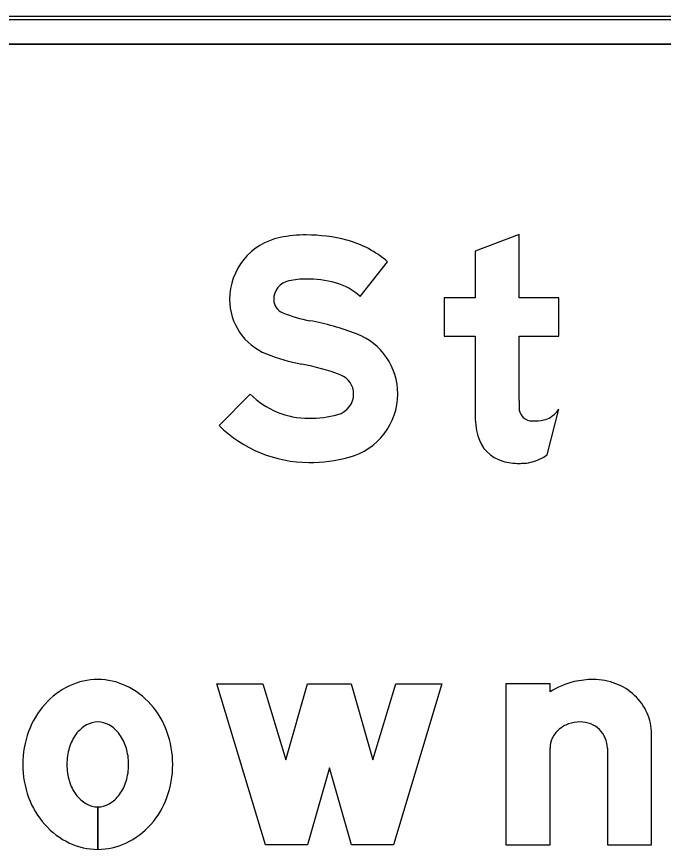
# Model space of a CAD drawing. Extents: x 1806251 to 1809821, y 414895 to 422886.
# Drawn here: x 1809677.757 to 1809678.226, y 415202.376 to 415202.981 of the extents above; entities that cross this region are included whole.
import ezdxf

# ---------------------------------------------------------------- set-up
doc = ezdxf.new("R2010")
doc.units = 0
for name, color, linetype in [('GSBWFILL', 7, 'Continuous'), ('GSCOLORFILL', 7, 'Continuous'), ('GSOUTLINE', 7, 'Continuous')]:
    doc.layers.add(name, color=color, linetype=linetype)

msp = doc.modelspace()

# ---------------------------------------------------------------- linework, layer by layer
at = {"layer": 'GSBWFILL'}
for p, q in [((1809678.4955, 415202.9805), (1809676.6955, 415202.9805)), ((1809676.6955, 415202.9605), (1809678.4955, 415202.9605)), ((1809678.14148, 415202.6626), (1809678.1499, 415202.69573)), ((1809678.1851, 415202.4498), (1809678.1851, 415202.37963)), ((1809677.8155, 415202.40723), (1809677.8155, 415202.37643)), ((1809677.81551, 415202.37643), (1809677.81551, 415202.40723))]:
    msp.add_line(p, q, dxfattribs=at)
for points in [[(1809678.1211, 415202.70203), (1809678.1211, 415202.74883), (1809678.1499, 415202.74883), (1809678.1499, 415202.77643), (1809678.1211, 415202.77643), (1809678.1211, 415202.82243), (1809678.0891, 415202.81029), (1809678.0891, 415202.77643), (1809678.0667, 415202.77643), (1809678.0667, 415202.74883), (1809678.0891, 415202.74883), (1809678.0891, 415202.69236)], [(1809678.00591, 415202.7774), (1809678.0257, 415202.80265)], [(1809677.92603, 415202.70665), (1809677.9035, 415202.68392)], [(1809678.1435, 415202.49065), (1809678.1435, 415202.49643), (1809678.1115, 415202.49643), (1809678.1115, 415202.37963), (1809678.1435, 415202.37963), (1809678.1435, 415202.4498)], [(1809678.1851, 415202.37963), (1809678.2171, 415202.37963), (1809678.2171, 415202.46034)]]:
    msp.add_lwpolyline(points, dxfattribs=at)
msp.add_lwpolyline([(1809678.0651, 415202.49643), (1809678.0299, 415202.37963), (1809677.9995, 415202.37963), (1809677.9835, 415202.43563), (1809677.9675, 415202.37963), (1809677.9371, 415202.37963), (1809677.9019, 415202.49643), (1809677.93532, 415202.49643), (1809677.95189, 415202.44146), (1809677.96759, 415202.49643), (1809677.99941, 415202.49643), (1809678.01511, 415202.44146), (1809678.03168, 415202.49643)], close=True, dxfattribs=at)
for centre, major_axis, ratio, start_param, end_param in [((1809677.95694, 415202.77532), (0, 0.04583), 0.999997, 0.202758, 1.570796), ((1809677.96669, 415202.7279), (0, 0.09425), 0.999997, 0, 0.202758), ((1809677.96669, 415202.70657), (0, 0.11558), 0.999997, 6.026234, 6.283185), ((1809677.97742, 415202.74738), (0, 0.07338), 0.999997, 5.565152, 6.026234), ((1809677.95694, 415202.77532), (0, 0.01383), 0.999997, 0.202758, 1.570796), ((1809677.96669, 415202.7279), (0, 0.06225), 0.999997, 0, 0.202758), ((1809677.96669, 415202.70657), (0, 0.08358), 0.999997, 6.026234, 6.283185), ((1809677.97742, 415202.74738), (0, 0.04138), 0.999997, 5.523837, 6.026234), ((1809677.95357, 415202.77532), (0, 0.04246), 0.999997, 1.570796, 2.761249), ((1809677.95357, 415202.77532), (0, 0.01046), 0.999997, 1.570796, 2.761249), ((1809677.98844, 415202.86254), (0, 0.10439), 0.999997, 2.761249, 2.95744), ((1809677.93366, 415202.56842), (0, 0.19479), 0.999997, 5.918637, 6.099033), ((1809677.98649, 415202.70686), (0, 0.04661), 0.999997, 4.712389, 5.918637), ((1809677.98844, 415202.86254), (0, 0.13639), 0.999997, 2.761249, 2.95744), ((1809677.93366, 415202.56842), (0, 0.16279), 0.999997, 5.918637, 6.099033), ((1809677.98649, 415202.70686), (0, 0.01461), 0.999997, 4.712389, 5.918637), ((1809677.96864, 415202.74964), (0, 0.06053), 0.999997, 2.360607, 3.141593), ((1809677.98557, 415202.70686), (0, 0.01553), 0.999997, 3.401517, 4.712389), ((1809677.98557, 415202.70686), (0, 0.04753), 0.999997, 3.401517, 4.712389), ((1809678.32141, 415202.70203), (0, 0.20031), 0.999997, 1.570796, 1.606005), ((1809677.96864, 415202.7705), (0, 0.08139), 0.999997, 3.141593, 3.401517), ((1809678.15119, 415202.69236), (0, 0.06209), 0.999997, 1.570796, 1.830698), ((1809678.13029, 415202.69654), (0, 0.0092), 0.999997, 1.74085, 2.407828), ((1809678.12884, 415202.71143), (0, 0.02627), 0.999997, 3.756278, 4.071638), ((1809678.13058, 415202.69686), (0, 0.00963), 0.999997, 2.407828, 3.141593), ((1809678.13058, 415202.73776), (0, 0.05053), 0.999997, 3.141593, 3.310762), ((1809678.13707, 415202.69977), (0, 0.012), 0.999997, 3.310762, 3.756278), ((1809677.96864, 415202.74964), (0, 0.09253), 0.999997, 2.360607, 3.141593), ((1809678.11631, 415202.68309), (0, 0.026), 0.999997, 1.830698, 2.869526), ((1809677.96864, 415202.7705), (0, 0.11339), 0.999997, 3.141593, 3.401517), ((1809678.12007, 415202.69408), (0, 0.03807), 0.999997, 3.427755, 3.738844), ((1809678.1211, 415202.70024), (0, 0.04381), 0.999997, 2.869526, 3.141593), ((1809678.1211, 415202.71953), (0, 0.0631), 0.999997, 3.141593, 3.205734), ((1809678.12348, 415202.68251), (0, 0.026), 0.999997, 3.205734, 3.427755), ((1809677.8155, 415202.45141), (0, 0.04822), 0.999994, 0, 0.438571), ((1809677.8155, 415202.45141), (0, 0.04822), 0.999994, 5.844614, 6.283185), ((1809678.17445, 415202.44205), (0, 0.05762), 0.999996, 0.235088, 0.567132), ((1809678.175, 415202.43563), (0, 0.064), 0.999996, 0, 0.219986), ((1809678.175, 415202.45458), (0, 0.04505), 0.999996, 5.914285, 6.283185), ((1809677.81854, 415202.44493), (0, 0.05537), 0.999994, 0.438571, 0.847388), ((1809677.81246, 415202.44493), (0, 0.05537), 0.999994, 5.435798, 5.844614), ((1809678.17608, 415202.45739), (0, 0.04204), 0.999996, 5.532258, 5.914285), ((1809678.17776, 415202.45918), (0, 0.03959), 0.999996, 5.130076, 5.532258), ((1809677.82328, 415202.44075), (0, 0.0617), 0.999994, 0.847388, 1.220117), ((1809677.80772, 415202.44075), (0, 0.0617), 0.999994, 5.063069, 5.435798), ((1809678.18036, 415202.46034), (0, 0.03674), 0.999996, 4.712389, 5.130076), ((1809677.8155, 415202.45231), (0, 0.01652), 0.999994, 0, 0.517724), ((1809677.8155, 415202.45231), (0, 0.01652), 0.999994, 5.765461, 6.283185), ((1809678.16438, 415202.44668), (0, 0.02202), 0.999996, 0.345704, 0.715718), ((1809678.16545, 415202.4437), (0, 0.02519), 0.999996, 0, 0.345704), ((1809678.16545, 415202.44868), (0, 0.02021), 0.999996, 5.900624, 6.283185), ((1809678.16567, 415202.44923), (0, 0.01962), 0.999996, 5.51227, 5.900624), ((1809677.83071, 415202.43803), (0, 0.06961), 0.999994, 1.220117, 1.570796), ((1809677.81941, 415202.44545), (0, 0.02442), 0.999994, 0.517724, 0.942), ((1809677.81159, 415202.44545), (0, 0.02442), 0.999994, 5.341185, 5.765461), ((1809677.80029, 415202.43803), (0, 0.06961), 0.999994, 4.712389, 5.063069), ((1809678.16272, 415202.44859), (0, 0.0195), 0.999996, 0.715718, 1.126231), ((1809678.16601, 415202.44958), (0, 0.01913), 0.999996, 5.115435, 5.51227), ((1809677.82558, 415202.44096), (0, 0.03204), 0.999994, 0.942, 1.278197), ((1809677.80542, 415202.44096), (0, 0.03204), 0.999994, 5.004989, 5.341185), ((1809678.16017, 415202.4498), (0, 0.01667), 0.999996, 1.126231, 1.570796), ((1809678.16654, 415202.4498), (0, 0.01856), 0.999996, 4.712389, 5.115435), ((1809677.83531, 415202.43803), (0, 0.04221), 0.999994, 1.278197, 1.570796), ((1809677.79569, 415202.43803), (0, 0.04221), 0.999994, 4.712389, 5.004989), ((1809677.83071, 415202.43803), (0, 0.06961), 0.999994, 1.570796, 1.921476), ((1809677.83531, 415202.43803), (0, 0.04221), 0.999994, 1.570796, 1.863396), ((1809677.79569, 415202.43803), (0, 0.04221), 0.999994, 4.419789, 4.712389), ((1809677.80029, 415202.43803), (0, 0.06961), 0.999994, 4.361709, 4.712389), ((1809677.82558, 415202.4351), (0, 0.03204), 0.999994, 1.863396, 2.199593), ((1809677.80542, 415202.4351), (0, 0.03204), 0.999994, 4.083593, 4.419789), ((1809677.82328, 415202.43531), (0, 0.0617), 0.999994, 1.921476, 2.294205), ((1809677.81941, 415202.43061), (0, 0.02442), 0.999994, 2.199593, 2.623869), ((1809677.81159, 415202.43061), (0, 0.02442), 0.999994, 3.659317, 4.083593), ((1809677.80772, 415202.43531), (0, 0.0617), 0.999994, 3.98898, 4.361709), ((1809677.8155, 415202.42375), (0, 0.01652), 0.999994, 2.623869, 3.141593), ((1809677.8155, 415202.42375), (0, 0.01652), 0.999994, 3.142077, 3.659317), ((1809677.81854, 415202.43113), (0, 0.05537), 0.999994, 2.294205, 2.703022), ((1809677.81246, 415202.43113), (0, 0.05537), 0.999994, 3.580164, 3.98898), ((1809677.8155, 415202.42465), (0, 0.04822), 0.999994, 2.703022, 3.141593), ((1809677.8155, 415202.42465), (0, 0.04822), 0.999994, 3.141759, 3.580164)]:
    msp.add_ellipse(centre, major_axis=major_axis, ratio=ratio, start_param=start_param, end_param=end_param, dxfattribs=at)
at = {"layer": 'GSCOLORFILL'}
for p, q in [((1809678.4955, 415202.9805), (1809676.6955, 415202.9805)), ((1809678.4955, 415202.9805), (1809676.6955, 415202.9805)), ((1809678.4955, 415202.9805), (1809676.6955, 415202.9805)), ((1809676.6955, 415202.9785), (1809678.4955, 415202.9785)), ((1809676.6955, 415202.9605), (1809678.4955, 415202.9605)), ((1809678.14148, 415202.6626), (1809678.1499, 415202.69573)), ((1809678.1851, 415202.4498), (1809678.1851, 415202.37963)), ((1809677.8155, 415202.40723), (1809677.8155, 415202.37643)), ((1809677.81551, 415202.37643), (1809677.81551, 415202.40723))]:
    msp.add_line(p, q, dxfattribs=at)
for points in [[(1809678.1211, 415202.70203), (1809678.1211, 415202.74883), (1809678.1499, 415202.74883), (1809678.1499, 415202.77643), (1809678.1211, 415202.77643), (1809678.1211, 415202.82243), (1809678.0891, 415202.81029), (1809678.0891, 415202.77643), (1809678.0667, 415202.77643), (1809678.0667, 415202.74883), (1809678.0891, 415202.74883), (1809678.0891, 415202.69236)], [(1809678.00591, 415202.7774), (1809678.0257, 415202.80265)], [(1809677.92603, 415202.70665), (1809677.9035, 415202.68392)], [(1809678.1435, 415202.49065), (1809678.1435, 415202.49643), (1809678.1115, 415202.49643), (1809678.1115, 415202.37963), (1809678.1435, 415202.37963), (1809678.1435, 415202.4498)], [(1809678.1851, 415202.37963), (1809678.2171, 415202.37963), (1809678.2171, 415202.46034)]]:
    msp.add_lwpolyline(points, dxfattribs=at)
msp.add_lwpolyline([(1809678.0651, 415202.49643), (1809678.0299, 415202.37963), (1809677.9995, 415202.37963), (1809677.9835, 415202.43563), (1809677.9675, 415202.37963), (1809677.9371, 415202.37963), (1809677.9019, 415202.49643), (1809677.93532, 415202.49643), (1809677.95189, 415202.44146), (1809677.96759, 415202.49643), (1809677.99941, 415202.49643), (1809678.01511, 415202.44146), (1809678.03168, 415202.49643)], close=True, dxfattribs=at)
for centre, major_axis, ratio, start_param, end_param in [((1809677.95694, 415202.77532), (0, 0.04583), 0.999997, 0.202758, 1.570796), ((1809677.96669, 415202.7279), (0, 0.09425), 0.999997, 0, 0.202758), ((1809677.96669, 415202.70657), (0, 0.11558), 0.999997, 6.026234, 6.283185), ((1809677.97742, 415202.74738), (0, 0.07338), 0.999997, 5.565152, 6.026234), ((1809677.95694, 415202.77532), (0, 0.01383), 0.999997, 0.202758, 1.570796), ((1809677.96669, 415202.7279), (0, 0.06225), 0.999997, 0, 0.202758), ((1809677.96669, 415202.70657), (0, 0.08358), 0.999997, 6.026234, 6.283185), ((1809677.97742, 415202.74738), (0, 0.04138), 0.999997, 5.523837, 6.026234), ((1809677.95357, 415202.77532), (0, 0.04246), 0.999997, 1.570796, 2.761249), ((1809677.95357, 415202.77532), (0, 0.01046), 0.999997, 1.570796, 2.761249), ((1809677.98844, 415202.86254), (0, 0.10439), 0.999997, 2.761249, 2.95744), ((1809677.93366, 415202.56842), (0, 0.19479), 0.999997, 5.918637, 6.099033), ((1809677.98649, 415202.70686), (0, 0.04661), 0.999997, 4.712389, 5.918637), ((1809677.98844, 415202.86254), (0, 0.13639), 0.999997, 2.761249, 2.95744), ((1809677.93366, 415202.56842), (0, 0.16279), 0.999997, 5.918637, 6.099033), ((1809677.98649, 415202.70686), (0, 0.01461), 0.999997, 4.712389, 5.918637), ((1809677.96864, 415202.74964), (0, 0.06053), 0.999997, 2.360607, 3.141593), ((1809677.98557, 415202.70686), (0, 0.01553), 0.999997, 3.401517, 4.712389), ((1809677.98557, 415202.70686), (0, 0.04753), 0.999997, 3.401517, 4.712389), ((1809678.32141, 415202.70203), (0, 0.20031), 0.999997, 1.570796, 1.606005), ((1809677.96864, 415202.7705), (0, 0.08139), 0.999997, 3.141593, 3.401517), ((1809678.15119, 415202.69236), (0, 0.06209), 0.999997, 1.570796, 1.830698), ((1809678.13029, 415202.69654), (0, 0.0092), 0.999997, 1.74085, 2.407828), ((1809678.12884, 415202.71143), (0, 0.02627), 0.999997, 3.756278, 4.071638), ((1809678.13058, 415202.69686), (0, 0.00963), 0.999997, 2.407828, 3.141593), ((1809678.13058, 415202.73776), (0, 0.05053), 0.999997, 3.141593, 3.310762), ((1809678.13707, 415202.69977), (0, 0.012), 0.999997, 3.310762, 3.756278), ((1809677.96864, 415202.74964), (0, 0.09253), 0.999997, 2.360607, 3.141593), ((1809678.11631, 415202.68309), (0, 0.026), 0.999997, 1.830698, 2.869526), ((1809677.96864, 415202.7705), (0, 0.11339), 0.999997, 3.141593, 3.401517), ((1809678.12007, 415202.69408), (0, 0.03807), 0.999997, 3.427755, 3.738844), ((1809678.1211, 415202.70024), (0, 0.04381), 0.999997, 2.869526, 3.141593), ((1809678.1211, 415202.71953), (0, 0.0631), 0.999997, 3.141593, 3.205734), ((1809678.12348, 415202.68251), (0, 0.026), 0.999997, 3.205734, 3.427755), ((1809677.8155, 415202.45141), (0, 0.04822), 0.999994, 0, 0.438571), ((1809677.8155, 415202.45141), (0, 0.04822), 0.999994, 5.844614, 6.283185), ((1809678.17445, 415202.44205), (0, 0.05762), 0.999996, 0.235088, 0.567132), ((1809678.175, 415202.43563), (0, 0.064), 0.999996, 0, 0.219986), ((1809678.175, 415202.45458), (0, 0.04505), 0.999996, 5.914285, 6.283185), ((1809677.81854, 415202.44493), (0, 0.05537), 0.999994, 0.438571, 0.847388), ((1809677.81246, 415202.44493), (0, 0.05537), 0.999994, 5.435798, 5.844614), ((1809678.17608, 415202.45739), (0, 0.04204), 0.999996, 5.532258, 5.914285), ((1809678.17776, 415202.45918), (0, 0.03959), 0.999996, 5.130076, 5.532258), ((1809677.82328, 415202.44075), (0, 0.0617), 0.999994, 0.847388, 1.220117), ((1809677.80772, 415202.44075), (0, 0.0617), 0.999994, 5.063069, 5.435798), ((1809678.18036, 415202.46034), (0, 0.03674), 0.999996, 4.712389, 5.130076), ((1809677.8155, 415202.45231), (0, 0.01652), 0.999994, 0, 0.517724), ((1809677.8155, 415202.45231), (0, 0.01652), 0.999994, 5.765461, 6.283185), ((1809678.16438, 415202.44668), (0, 0.02202), 0.999996, 0.345704, 0.715718), ((1809678.16545, 415202.4437), (0, 0.02519), 0.999996, 0, 0.345704), ((1809678.16545, 415202.44868), (0, 0.02021), 0.999996, 5.900624, 6.283185), ((1809678.16567, 415202.44923), (0, 0.01962), 0.999996, 5.51227, 5.900624), ((1809677.83071, 415202.43803), (0, 0.06961), 0.999994, 1.220117, 1.570796), ((1809677.81941, 415202.44545), (0, 0.02442), 0.999994, 0.517724, 0.942), ((1809677.81159, 415202.44545), (0, 0.02442), 0.999994, 5.341185, 5.765461), ((1809677.80029, 415202.43803), (0, 0.06961), 0.999994, 4.712389, 5.063069), ((1809678.16272, 415202.44859), (0, 0.0195), 0.999996, 0.715718, 1.126231), ((1809678.16601, 415202.44958), (0, 0.01913), 0.999996, 5.115435, 5.51227), ((1809677.82558, 415202.44096), (0, 0.03204), 0.999994, 0.942, 1.278197), ((1809677.80542, 415202.44096), (0, 0.03204), 0.999994, 5.004989, 5.341185), ((1809678.16017, 415202.4498), (0, 0.01667), 0.999996, 1.126231, 1.570796), ((1809678.16654, 415202.4498), (0, 0.01856), 0.999996, 4.712389, 5.115435), ((1809677.83531, 415202.43803), (0, 0.04221), 0.999994, 1.278197, 1.570796), ((1809677.79569, 415202.43803), (0, 0.04221), 0.999994, 4.712389, 5.004989), ((1809677.83071, 415202.43803), (0, 0.06961), 0.999994, 1.570796, 1.921476), ((1809677.83531, 415202.43803), (0, 0.04221), 0.999994, 1.570796, 1.863396), ((1809677.79569, 415202.43803), (0, 0.04221), 0.999994, 4.419789, 4.712389), ((1809677.80029, 415202.43803), (0, 0.06961), 0.999994, 4.361709, 4.712389), ((1809677.82558, 415202.4351), (0, 0.03204), 0.999994, 1.863396, 2.199593), ((1809677.80542, 415202.4351), (0, 0.03204), 0.999994, 4.083593, 4.419789), ((1809677.82328, 415202.43531), (0, 0.0617), 0.999994, 1.921476, 2.294205), ((1809677.81941, 415202.43061), (0, 0.02442), 0.999994, 2.199593, 2.623869), ((1809677.81159, 415202.43061), (0, 0.02442), 0.999994, 3.659317, 4.083593), ((1809677.80772, 415202.43531), (0, 0.0617), 0.999994, 3.98898, 4.361709), ((1809677.8155, 415202.42375), (0, 0.01652), 0.999994, 2.623869, 3.141593), ((1809677.8155, 415202.42375), (0, 0.01652), 0.999994, 3.142077, 3.659317), ((1809677.81854, 415202.43113), (0, 0.05537), 0.999994, 2.294205, 2.703022), ((1809677.81246, 415202.43113), (0, 0.05537), 0.999994, 3.580164, 3.98898), ((1809677.8155, 415202.42465), (0, 0.04822), 0.999994, 2.703022, 3.141593), ((1809677.8155, 415202.42465), (0, 0.04822), 0.999994, 3.141759, 3.580164)]:
    msp.add_ellipse(centre, major_axis=major_axis, ratio=ratio, start_param=start_param, end_param=end_param, dxfattribs=at)
at = {"layer": 'GSOUTLINE'}
for p, q in [((1809678.4955, 415202.9805), (1809676.6955, 415202.9805)), ((1809678.4955, 415202.9605), (1809676.6955, 415202.9605)), ((1809678.14148, 415202.6626), (1809678.1499, 415202.69573)), ((1809678.1851, 415202.4498), (1809678.1851, 415202.37963))]:
    msp.add_line(p, q, dxfattribs=at)
for points in [[(1809678.1211, 415202.70203), (1809678.1211, 415202.74883), (1809678.1499, 415202.74883), (1809678.1499, 415202.77643), (1809678.1211, 415202.77643), (1809678.1211, 415202.82243), (1809678.0891, 415202.81029), (1809678.0891, 415202.77643), (1809678.0667, 415202.77643), (1809678.0667, 415202.74883), (1809678.0891, 415202.74883), (1809678.0891, 415202.69236)], [(1809678.00591, 415202.7774), (1809678.0257, 415202.80265)], [(1809677.92603, 415202.70665), (1809677.9035, 415202.68392)], [(1809678.1435, 415202.49065), (1809678.1435, 415202.49643), (1809678.1115, 415202.49643), (1809678.1115, 415202.37963), (1809678.1435, 415202.37963), (1809678.1435, 415202.4498)], [(1809678.1851, 415202.37963), (1809678.2171, 415202.37963), (1809678.2171, 415202.46034)]]:
    msp.add_lwpolyline(points, dxfattribs=at)
msp.add_lwpolyline([(1809678.0651, 415202.49643), (1809678.0299, 415202.37963), (1809677.9995, 415202.37963), (1809677.9835, 415202.43563), (1809677.9675, 415202.37963), (1809677.9371, 415202.37963), (1809677.9019, 415202.49643), (1809677.93532, 415202.49643), (1809677.95189, 415202.44146), (1809677.96759, 415202.49643), (1809677.99941, 415202.49643), (1809678.01511, 415202.44146), (1809678.03168, 415202.49643)], close=True, dxfattribs=at)
for centre, major_axis, ratio, start_param, end_param in [((1809677.95694, 415202.77532), (0, 0.04583), 0.999997, 0.202758, 1.570796), ((1809677.96669, 415202.7279), (0, 0.09425), 0.999997, 0, 0.202758), ((1809677.96669, 415202.70657), (0, 0.11558), 0.999997, 6.026234, 6.283185), ((1809677.97742, 415202.74738), (0, 0.07338), 0.999997, 5.565152, 6.026234), ((1809677.95694, 415202.77532), (0, 0.01383), 0.999997, 0.202758, 1.570796), ((1809677.96669, 415202.7279), (0, 0.06225), 0.999997, 0, 0.202758), ((1809677.96669, 415202.70657), (0, 0.08358), 0.999997, 6.026234, 6.283185), ((1809677.97742, 415202.74738), (0, 0.04138), 0.999997, 5.523837, 6.026234), ((1809677.95357, 415202.77532), (0, 0.04246), 0.999997, 1.570796, 2.761249), ((1809677.95357, 415202.77532), (0, 0.01046), 0.999997, 1.570796, 2.761249), ((1809677.98844, 415202.86254), (0, 0.10439), 0.999997, 2.761249, 2.95744), ((1809677.93366, 415202.56842), (0, 0.19479), 0.999997, 5.918637, 6.099033), ((1809677.98649, 415202.70686), (0, 0.04661), 0.999997, 4.712389, 5.918637), ((1809677.98844, 415202.86254), (0, 0.13639), 0.999997, 2.761249, 2.95744), ((1809677.93366, 415202.56842), (0, 0.16279), 0.999997, 5.918637, 6.099033), ((1809677.98649, 415202.70686), (0, 0.01461), 0.999997, 4.712389, 5.918637), ((1809677.96864, 415202.74964), (0, 0.06053), 0.999997, 2.360607, 3.141593), ((1809677.98557, 415202.70686), (0, 0.01553), 0.999997, 3.401517, 4.712389), ((1809677.98557, 415202.70686), (0, 0.04753), 0.999997, 3.401517, 4.712389), ((1809678.32141, 415202.70203), (0, 0.20031), 0.999997, 1.570796, 1.606005), ((1809677.96864, 415202.7705), (0, 0.08139), 0.999997, 3.141593, 3.401517), ((1809678.15119, 415202.69236), (0, 0.06209), 0.999997, 1.570796, 1.830698), ((1809678.13029, 415202.69654), (0, 0.0092), 0.999997, 1.74085, 2.407828), ((1809678.12884, 415202.71143), (0, 0.02627), 0.999997, 3.756278, 4.071638), ((1809678.13058, 415202.69686), (0, 0.00963), 0.999997, 2.407828, 3.141593), ((1809678.13058, 415202.73776), (0, 0.05053), 0.999997, 3.141593, 3.310762), ((1809678.13707, 415202.69977), (0, 0.012), 0.999997, 3.310762, 3.756278), ((1809677.96864, 415202.74964), (0, 0.09253), 0.999997, 2.360607, 3.141593), ((1809678.11631, 415202.68309), (0, 0.026), 0.999997, 1.830698, 2.869526), ((1809677.96864, 415202.7705), (0, 0.11339), 0.999997, 3.141593, 3.401517), ((1809678.12007, 415202.69408), (0, 0.03807), 0.999997, 3.427755, 3.738844), ((1809678.1211, 415202.70024), (0, 0.04381), 0.999997, 2.869526, 3.141593), ((1809678.1211, 415202.71953), (0, 0.0631), 0.999997, 3.141593, 3.205734), ((1809678.12348, 415202.68251), (0, 0.026), 0.999997, 3.205734, 3.427755), ((1809677.8155, 415202.45141), (0, 0.04822), 0.999994, 0, 0.438571), ((1809677.8155, 415202.45141), (0, 0.04822), 0.999994, 5.844614, 6.283185), ((1809678.17445, 415202.44205), (0, 0.05762), 0.999996, 0.235088, 0.567132), ((1809678.175, 415202.43563), (0, 0.064), 0.999996, 0, 0.219986), ((1809678.175, 415202.45458), (0, 0.04505), 0.999996, 5.914285, 6.283185), ((1809677.81854, 415202.44493), (0, 0.05537), 0.999994, 0.438571, 0.847388), ((1809677.81246, 415202.44493), (0, 0.05537), 0.999994, 5.435798, 5.844614), ((1809678.17608, 415202.45739), (0, 0.04204), 0.999996, 5.532258, 5.914285), ((1809678.17776, 415202.45918), (0, 0.03959), 0.999996, 5.130076, 5.532258), ((1809677.82328, 415202.44075), (0, 0.0617), 0.999994, 0.847388, 1.220117), ((1809677.80772, 415202.44075), (0, 0.0617), 0.999994, 5.063069, 5.435798), ((1809678.18036, 415202.46034), (0, 0.03674), 0.999996, 4.712389, 5.130076), ((1809677.8155, 415202.45231), (0, 0.01652), 0.999994, 0, 0.517724), ((1809677.8155, 415202.45231), (0, 0.01652), 0.999994, 5.765461, 6.283185), ((1809678.16438, 415202.44668), (0, 0.02202), 0.999996, 0.345704, 0.715718), ((1809678.16545, 415202.4437), (0, 0.02519), 0.999996, 0, 0.345704), ((1809678.16545, 415202.44868), (0, 0.02021), 0.999996, 5.900624, 6.283185), ((1809678.16567, 415202.44923), (0, 0.01962), 0.999996, 5.51227, 5.900624), ((1809677.83071, 415202.43803), (0, 0.06961), 0.999994, 1.220117, 1.570796), ((1809677.81941, 415202.44545), (0, 0.02442), 0.999994, 0.517724, 0.942), ((1809677.81159, 415202.44545), (0, 0.02442), 0.999994, 5.341185, 5.765461), ((1809677.80029, 415202.43803), (0, 0.06961), 0.999994, 4.712389, 5.063069), ((1809678.16272, 415202.44859), (0, 0.0195), 0.999996, 0.715718, 1.126231), ((1809678.16601, 415202.44958), (0, 0.01913), 0.999996, 5.115435, 5.51227), ((1809677.82558, 415202.44096), (0, 0.03204), 0.999994, 0.942, 1.278197), ((1809677.80542, 415202.44096), (0, 0.03204), 0.999994, 5.004989, 5.341185), ((1809678.16017, 415202.4498), (0, 0.01667), 0.999996, 1.126231, 1.570796), ((1809678.16654, 415202.4498), (0, 0.01856), 0.999996, 4.712389, 5.115435), ((1809677.83531, 415202.43803), (0, 0.04221), 0.999994, 1.278197, 1.570796), ((1809677.79569, 415202.43803), (0, 0.04221), 0.999994, 4.712389, 5.004989), ((1809677.83071, 415202.43803), (0, 0.06961), 0.999994, 1.570796, 1.921476), ((1809677.83531, 415202.43803), (0, 0.04221), 0.999994, 1.570796, 1.863396), ((1809677.79569, 415202.43803), (0, 0.04221), 0.999994, 4.419789, 4.712389), ((1809677.80029, 415202.43803), (0, 0.06961), 0.999994, 4.361709, 4.712389), ((1809677.82558, 415202.4351), (0, 0.03204), 0.999994, 1.863396, 2.199593), ((1809677.80542, 415202.4351), (0, 0.03204), 0.999994, 4.083593, 4.419789), ((1809677.82328, 415202.43531), (0, 0.0617), 0.999994, 1.921476, 2.294205), ((1809677.81941, 415202.43061), (0, 0.02442), 0.999994, 2.199593, 2.623869), ((1809677.81159, 415202.43061), (0, 0.02442), 0.999994, 3.659317, 4.083593), ((1809677.80772, 415202.43531), (0, 0.0617), 0.999994, 3.98898, 4.361709), ((1809677.8155, 415202.42375), (0, 0.01652), 0.999994, 2.623869, 3.141593), ((1809677.8155, 415202.42375), (0, 0.01652), 0.999994, 3.141593, 3.659317), ((1809677.81854, 415202.43113), (0, 0.05537), 0.999994, 2.294205, 2.703022), ((1809677.81246, 415202.43113), (0, 0.05537), 0.999994, 3.580164, 3.98898), ((1809677.8155, 415202.42465), (0, 0.04822), 0.999994, 2.703022, 3.141593), ((1809677.8155, 415202.42465), (0, 0.04822), 0.999994, 3.141593, 3.580164)]:
    msp.add_ellipse(centre, major_axis=major_axis, ratio=ratio, start_param=start_param, end_param=end_param, dxfattribs=at)

doc.saveas('drawing.dxf')
